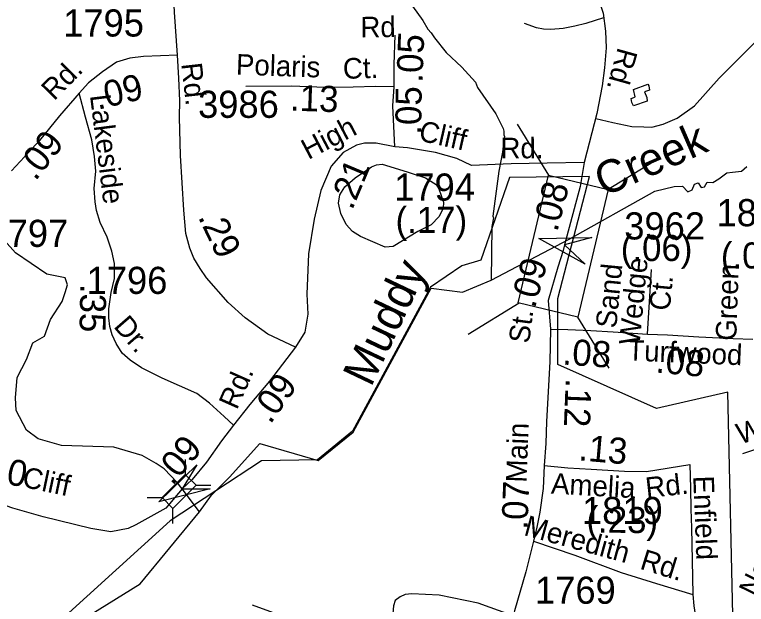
# Model space of a CAD drawing. Extents: x 1547597 to 1699558, y 810033 to 920809.
# Drawn here: x 1603201 to 1606571, y 889199 to 891914 of the extents above; entities that cross this region are included whole.
import ezdxf

# ---------------------------------------------------------------- set-up
doc = ezdxf.new("R2010")
doc.units = 0
for name, color, linetype in [('Exist Boundary Political City Limit New', 7, 'Continuous'), ('Exist Hydrographic Creek Single Shore', 7, 'Continuous'), ('Exist Hydrographic Creek Single Shore Label', 7, 'Continuous'), ('Exist Hydrographic Misc Water Feature', 7, 'Continuous'), ('Exist Road Non-System Type 51', 7, 'Continuous'), ('Exist Road Non-System Type 51 Label', 7, 'Continuous'), ('Exist Road Secondary Mileage Hundredths English Label', 7, 'Continuous'), ('Exist Road Secondary Structure Standard Bridge Attributed CELL', 7, 'Continuous'), ('Exist Road Secondary Structure Standard Bridge CELL', 7, 'Continuous'), ('Exist Road Secondary Type 51 Attributed', 7, 'Continuous'), ('Exist Road Secondary Type 51 Label', 7, 'Continuous'), ('Exist Road Secondary Type 51 Number Label', 7, 'Continuous'), ('Map Preparation Boundary City Limit Buffer Line', 7, 'Continuous')]:
    doc.layers.add(name, color=color, linetype=linetype)

msp = doc.modelspace()

# ---------------------------------------------------------------- linework, layer by layer
at = {"layer": 'Exist Boundary Political City Limit New'}
for points in [[(1605480, 891164.3), (1605348.8, 890783.4), (1605260.3, 890758.1), (1605115.9, 890658.5)], [(1607509.5, 889652.5), (1607106.2, 889758.7), (1606663.7, 888936.5), (1606512, 889012.4), (1606486.7, 890176.2), (1606158, 890100.3), (1605702.8, 890302.7), (1605702.8, 890606.3), (1605849.4, 891168.3), (1605480, 891164.3)], [(1605115.9, 890658.5), (1604756.9, 889996), (1604595.9, 889864.7), (1604337.9, 889860.1), (1603917.9, 889583.1), (1603149.9, 888886.2), (1602565.9, 888274.3), (1602572.9, 888126.4), (1602670.9, 888032.5), (1603052.9, 887909.9), (1603585.8, 887193.2), (1603873.9, 886931.2), (1603979.8, 886748.5), (1604179.3, 886539.3), (1604318.4, 886412.8), (1604217.3, 886311.6), (1604103.5, 886210.4), (1604128.8, 885375.5), (1603951.8, 885350.2), (1603875.9, 884945.4), (1603623, 884844.2), (1603231.1, 884300.2), (1603564.5, 884063.9)]]:
    msp.add_lwpolyline(points, dxfattribs=at)
at = {"layer": 'Exist Hydrographic Creek Single Shore'}
for points in [[(1605755.3, 890879.7), (1606149.5, 891101.3), (1606238.6, 891122.1), (1606278, 891123.5), (1606301.7, 891098.5), (1606322, 891107.7), (1606332.6, 891133.3), (1606349, 891139.9), (1606363.4, 891118.2), (1606379.2, 891120.8), (1606390.4, 891141.9), (1606417, 891140.5), (1606445.3, 891158.3), (1606482.1, 891185.9), (1606507, 891189.2), (1606548.4, 891192.5), (1606573.4, 891214.1)], [(1603338.8, 890433.6), (1603367.1, 890510.3), (1603419.7, 890593.1), (1603434.1, 890633.9), (1603444.7, 890669.4), (1603434.1, 890702.2), (1603349.4, 890719.3), (1603204.8, 890816.6), (1603154.8, 890874.4), (1603099.6, 890930.9), (1603039.2, 890941.4), (1602979.4, 890933.5), (1602925.5, 890980.8), (1602877.5, 890996.6), (1602822.3, 890992.7), (1602697.6, 890963), (1602651.2, 890938.7)], [(1604053.4, 889624.3), (1604107.7, 889701.2), (1604190.6, 889783.6), (1604329.9, 889939.9), (1604599.7, 889860.7), (1604760.7, 889992.1), (1605119.7, 890654.5), (1605264, 890636.8), (1605396, 890691.2), (1605755.3, 890879.7)], [(1604053.4, 889624.3), (1603972.4, 889730.3), (1603949.8, 889759.4), (1603890.2, 889822.9), (1603853.4, 889847.9), (1603789, 889883.4), (1603658.9, 889922.8), (1603417.7, 889929.4), (1603309.9, 889960.9), (1603256, 890000.4), (1603208.7, 890091), (1603204.8, 890148.9), (1603212.7, 890243.5), (1603256, 890326.3), (1603285, 890402.5), (1603338.8, 890433.6)], [(1604389.6, 885278.9), (1604458.6, 885487.6), (1604460.7, 885596), (1604395.7, 885744.9), (1604264.7, 885921.6), (1604387.1, 886292.5), (1604243.6, 886429.3), (1604198.1, 886464.8), (1604148.9, 886630.5), (1604061.3, 886813.5), (1603918.6, 887038.4), (1603631.2, 887251.8), (1603466.8, 887491.9), (1603347.8, 887568.8), (1603286.4, 887749.4), (1603056.7, 887906), (1602674.7, 888028.6), (1602576.7, 888122.5), (1602569.7, 888270.3), (1602680.6, 888419.1), (1603153.7, 888882.2), (1603363.7, 889035.6), (1603779.6, 889292.8), (1604053.4, 889624.3)]]:
    msp.add_lwpolyline(points, dxfattribs=at)
at = {"layer": 'Exist Hydrographic Misc Water Feature'}
for points in [[(1605033.8, 891952.2), (1605080.8, 891887.5), (1605104.1, 891847.1), (1605119.8, 891830.8), (1605135.4, 891806.5), (1605188.3, 891739.6), (1605261.2, 891672.4), (1605324.1, 891603.4), (1605333.7, 891579.2), (1605417.8, 891457.8), (1605450.6, 891389.2), (1605454.4, 891377.2), (1605454.2, 891361.2), (1605458.1, 891353.1), (1605453.7, 891337.2), (1605448.9, 891281.2), (1605431.5, 891193.6), (1605404.2, 890986.1), (1605406.1, 890978.1), (1605399.4, 890938.1), (1605396, 890691.2)], [(1606051.4, 891569.3), (1606116.9, 891593.7), (1606121.5, 891586.9), (1606124.8, 891566.3), (1606103, 891558.1), (1606112.3, 891533), (1606114.9, 891515.6), (1606051.2, 891493.7), (1606043.5, 891510.1), (1606040.9, 891528.2), (1606053.7, 891532), (1606059.1, 891536.2), (1606051.4, 891569.3)], [(1605009.9, 891190.8), (1605093.7, 891163.1), (1605142.3, 891131.6), (1605155.8, 891111.3), (1605176.3, 891050.8), (1605175.6, 891022.8), (1605156.7, 890985.2), (1605119.7, 890946.2), (1605059, 890915.6), (1604945.3, 890846.4), (1604907.2, 890843.3), (1604794.4, 890892), (1604756.9, 890915), (1604727.8, 890947.7), (1604703, 890998.3), (1604692.2, 891046.5), (1604699.1, 891084.4), (1604722, 891121.8), (1604769, 891162.7), (1604844.2, 891212.8), (1604868.4, 891222.3), (1604894.6, 891225.7), (1605009.9, 891190.8)]]:
    msp.add_lwpolyline(points, dxfattribs=at)
at = {"layer": 'Exist Road Non-System Type 51'}
for points in [[(1605877.4, 891435.4), (1605956.2, 891416.8), (1606044.3, 891399.5), (1606098.7, 891397.6), (1606135.7, 891395.6), (1606188.1, 891409.2), (1606252.2, 891436.5), (1606331.9, 891494.8), (1606446.5, 891621.1), (1606576.7, 891751.4), (1606697.1, 891871.9), (1606772.9, 891955.5), (1606816.5, 892007.5), (1606836.7, 892047.3), (1606847.2, 892097.1)], [(1605914.1, 891898.6), (1605831.8, 891873.8), (1605781.3, 891860.2), (1605728.2, 891849.8), (1605671.6, 891845.8), (1605637.5, 891846.6), (1605604.5, 891852.5), (1605550.1, 891873.8)], [(1605485.8, 889151.2), (1605336.6, 889204.3), (1605155.9, 889241.6), (1605030.1, 889247.5), (1605000.7, 889243.6), (1604977.1, 889233.8), (1604953.5, 889216.1), (1604945.7, 889192.5), (1604939.8, 889119.7), (1604930, 889066.7), (1604924.1, 889041.1), (1604908.4, 889023.4), (1604882.8, 889015.6), (1604853.4, 889015.6), (1604749.3, 889037.2), (1604570.5, 889095.2), (1604297.5, 889195.4)]]:
    msp.add_lwpolyline(points, dxfattribs=at)
at = {"layer": 'Exist Road Secondary Structure Standard Bridge Attributed CELL'}
for points in [[(1605829.1, 890764.9), (1605615.9, 890883.1), (1605859.7, 890887.3), (1605734.1, 890853.6)], [(1604102.4, 889731.1), (1603866.2, 889670.5), (1604040.5, 889841), (1603972.4, 889730.3)]]:
    msp.add_lwpolyline(points, close=True, dxfattribs=at)
at = {"layer": 'Exist Road Secondary Structure Standard Bridge CELL'}
for p, q in [((1605516.4, 891410), (1605660.8, 891174.8)), ((1606170.6, 891253.4), (1605935.4, 891109.1)), ((1605525, 890585.8), (1605289.8, 890441.4)), ((1605793.4, 890521.5), (1605937.7, 890286.3)), ((1603987.6, 889796.7), (1603987.5, 889865.7)), ((1604036.4, 889747.9), (1604105.4, 889748)), ((1603811.5, 889690), (1603880.5, 889690)), ((1603930.5, 889571.1), (1603930.5, 889640.1))]:
    msp.add_line(p, q, dxfattribs=at)
for points in [[(1605935.4, 891109.1), (1605794.7, 890521.2), (1605520.1, 890587), (1605660.8, 891174.8)], [(1603880.5, 889690), (1603987.3, 889796.9), (1604037.3, 889747), (1603930.5, 889640.1)]]:
    msp.add_lwpolyline(points, close=True, dxfattribs=at)
at = {"layer": 'Exist Road Secondary Type 51 Attributed'}
msp.add_line((1606116, 890442.6), (1606134.8, 890740.3), dxfattribs=at)
for points in [[(1603952, 891727.4), (1603937.2, 891925.8), (1603933.3, 892021.8), (1603921.6, 892160.1), (1603910.4, 892278.4), (1603900.2, 892407.2), (1603881.5, 892596.5), (1603872.6, 892725.3), (1603862.1, 892890.9), (1603860.4, 893031.5), (1603866.7, 893201.1), (1603881.1, 893374.6), (1603890.7, 893475.1)], [(1603890.7, 893475.1), (1603988.6, 893462), (1604105.6, 893446.2), (1604323.7, 893394.8), (1604520.3, 893376.4), (1604636, 893357.4), (1604718.5, 893331.6), (1604761.5, 893308.4), (1604897.6, 893201.3), (1604981, 893105.6), (1605074.6, 893003.8), (1605166.2, 892867.4), (1605266.4, 892748.6), (1605426.7, 892566.4), (1605659.8, 892300.3), (1605827.4, 892096.2), (1605889.3, 891990.5), (1605911.2, 891921.2), (1605922.1, 891837.4), (1605925.7, 891760.8), (1605918.5, 891669.7), (1605907.5, 891585.9), (1605882, 891458.3), (1605824.9, 891233.7)], [(1604949.8, 891581.9), (1604948.7, 891683.9), (1604953.7, 891819.7)], [(1603952, 891727.4), (1603794.9, 891720.8), (1603732.5, 891712.9), (1603670.1, 891695.2), (1603606, 891651.2), (1603541.1, 891600.1), (1603498.9, 891551.9)], [(1604494.8, 890383.5), (1604368, 890442.6), (1604263.2, 890517.5), (1604184.9, 890587.9), (1604085.4, 890702.2), (1604056.5, 890745.6), (1604026.6, 890792.9), (1604008.8, 890838.2), (1603990.4, 890906.6), (1603981.2, 891013), (1603965.8, 891266.1), (1603960.9, 891442.2), (1603962.2, 891517.1), (1603957.9, 891620.9), (1603952, 891727.4)], [(1604949.8, 891581.9), (1604863.8, 891582.6), (1604759.9, 891579.5), (1604632, 891578.5), (1604476.2, 891583.9), (1604265.9, 891583.5)], [(1604952.3, 891305.4), (1604943.6, 891494.5), (1604949.8, 891581.9)], [(1603498.9, 891551.9), (1603407.9, 891448.7), (1603316.5, 891333.7), (1603247.5, 891258.8), (1603186.7, 891195.1)], [(1604208.6, 890024), (1604166.5, 890063.4), (1604098.2, 890125.2), (1604040.7, 890169.3), (1603880.4, 890239.6), (1603785.4, 890288.2), (1603734.1, 890322.4), (1603696.7, 890354.6), (1603668.7, 890399.3), (1603650.3, 890439.3), (1603639.8, 890478.1), (1603635.9, 890518.2), (1603635.9, 890559.6), (1603646.1, 890633.9), (1603660.5, 890698.9), (1603660.5, 890768.6), (1603649, 890824.4), (1603627.3, 890888.8), (1603595.1, 890956.5), (1603578.7, 891011.7), (1603572.8, 891051.8), (1603567.5, 891113.6), (1603575.1, 891192.5), (1603569.8, 891260.8), (1603556.7, 891337), (1603527.8, 891441.5), (1603498.9, 891551.9)], [(1604952.3, 891305.4), (1604866.6, 891321.4), (1604813.1, 891321.4), (1604775.7, 891313.4), (1604714.1, 891278.6), (1604658.4, 891215.7), (1604611.5, 891104.2), (1604580.4, 890972.5), (1604554.9, 890812.7), (1604547.6, 890626.8), (1604551.9, 890534.9), (1604538.1, 890452.4), (1604494.8, 890383.5)], [(1605824.9, 891233.7), (1605653.5, 891229.6), (1605488.2, 891227.5), (1605305.5, 891219.7), (1605238.6, 891251.8), (1605139.6, 891278.6), (1605011.1, 891300), (1604952.3, 891305.4)], [(1605824.9, 891233.7), (1605806.5, 891123.4), (1605734.1, 890853.6)], [(1605734.1, 890853.6), (1605727.7, 890828.4), (1605702.5, 890751.8), (1605659.2, 890597.3), (1605669.8, 890465.6)], [(1605669.8, 890465.6), (1605665.9, 890315.8), (1605651.4, 890040.4), (1605647.5, 889939.9), (1605640.2, 889837.5)], [(1605669.8, 890465.6), (1605749.3, 890463.7), (1605855.8, 890459.7), (1605958, 890453.1), (1606116, 890442.6)], [(1606116, 890442.6), (1606208, 890439.3), (1606352.3, 890430.8), (1606511.3, 890422.3), (1606600.7, 890419.6)], [(1604494.8, 890383.5), (1604375.9, 890226.8), (1604285.2, 890119.4), (1604208.6, 890024)], [(1603972.4, 889730.3), (1603897.9, 889642.2), (1603760.2, 889565.4), (1603723.9, 889548.6), (1603644.8, 889532.7), (1603552.9, 889547.6), (1603332.9, 889601.7), (1603193.2, 889640.9), (1603064.8, 889685.6), (1602986.6, 889721.9), (1602947.5, 889755.5), (1602931.8, 889810.4), (1602912.3, 889853.6), (1602897.2, 889940.1), (1602877.8, 890147.6), (1602867, 890305.4)], [(1607538.3, 889942.1), (1607434.7, 890010.1), (1607328.2, 890066.4), (1607277.9, 890075.3), (1607192.1, 890063.4), (1607118.2, 890042.7), (1607011.7, 890019), (1606866.7, 889980.5), (1606618.2, 889912.5), (1606553.2, 889891.7)], [(1604208.6, 890024), (1604154, 889952.2), (1604085.4, 889852.9), (1604018.7, 889773.4), (1603972.4, 889730.3)], [(1605640.2, 889837.5), (1605635.4, 889732.4), (1605619.7, 889623.3), (1605607, 889553.9), (1605591, 889490.3)], [(1605640.2, 889837.5), (1605748.8, 889827.5), (1605857, 889821.2), (1606009.9, 889812.7), (1606111.3, 889810), (1606310.5, 889843.3)], [(1606310.5, 889843.3), (1606313.7, 889734.2), (1606316, 889637.3), (1606318.5, 889550.3), (1606321.2, 889401), (1606324.7, 889243.9)], [(1605591, 889490.3), (1605555.1, 889349.2), (1605502.9, 889169.3), (1605473.8, 889052.5), (1605443.4, 888935.8), (1605400.3, 888780.7), (1605289.9, 888451.5), (1605217.3, 888234.2), (1605151.4, 888038.1), (1605097.3, 887885.1)], [(1605591, 889490.3), (1605781.7, 889425.8), (1605994.7, 889345.5), (1606156.8, 889295.5), (1606324.7, 889243.9)], [(1606324.7, 889243.9), (1606329.3, 889191.8), (1606335.2, 889152.2), (1606329.3, 889109.8), (1606318, 889065.2), (1606261.7, 888891.1), (1606226.4, 888780.2)]]:
    msp.add_lwpolyline(points, dxfattribs=at)
at = {"layer": 'Map Preparation Boundary City Limit Buffer Line'}
for points in [[(1605480, 891164.3), (1605348.8, 890783.4), (1605260.3, 890758.1), (1605115.9, 890658.5)], [(1607509.5, 889652.5), (1607106.2, 889758.7), (1606663.7, 888936.5), (1606512, 889012.4), (1606486.7, 890176.2), (1606158, 890100.3), (1605702.8, 890302.7), (1605702.8, 890606.3), (1605849.4, 891168.3), (1605480, 891164.3)], [(1605115.9, 890658.5), (1604756.9, 889996), (1604595.9, 889864.7), (1604337.9, 889860.1), (1603917.9, 889583.1), (1603149.9, 888886.2), (1602565.9, 888274.3), (1602572.9, 888126.4), (1602670.9, 888032.5), (1603052.9, 887909.9), (1603585.8, 887193.2), (1603873.9, 886931.2), (1603979.8, 886748.5), (1604179.3, 886539.3), (1604318.4, 886412.8), (1604217.3, 886311.6), (1604103.5, 886210.4), (1604128.8, 885375.5), (1603951.8, 885350.2), (1603875.9, 884945.4), (1603623, 884844.2), (1603231.1, 884300.2), (1603564.5, 884063.9)]]:
    msp.add_lwpolyline(points, dxfattribs=at)

# ---------------------------------------------------------------- texts
at = {"layer": 'Exist Hydrographic Creek Single Shore Label'}
for s, rotation, p in [('Creek', 23.5127, (1605913.9, 891073.8)), ('Muddy', 64.5411, (1604842.8, 890195.1))]:
    msp.add_text(s, height=150, rotation=rotation, dxfattribs=at).set_placement(p)
at = {"layer": 'Exist Road Non-System Type 51 Label'}
msp.add_text('Northeast', height=95, rotation=63.5793, dxfattribs=at).set_placement((1606617.5, 889226.8))
at = {"layer": 'Exist Road Secondary Mileage Hundredths English Label'}
for s, rotation, p in [('.05', 87.909, (1605079.7, 891599.1)), ('.09', 13.6372, (1603584.2, 891475.3)), ('.13', 358.0279, (1604468.2, 891472.2)), ('.05', 89.531, (1605074.4, 891360.7)), ('.09', 51.9681, (1603296.9, 891144.4)), ('.21', 67.193, (1604755.5, 891010.1)), ('.08', 75.4208, (1605700.2, 890910)), ('(.17)', 0.2068, (1604955.9, 890908.3)), ('.29', 295.5622, (1604044.4, 890982.8)), ('(.06)', 0.0928, (1605993.1, 890779.2)), ('(.07)', 0.2068, (1606454.1, 890744.6)), ('.09', 74.3681, (1605597.1, 890557.9)), ('.35', 268.964, (1603504, 890675)), ('.08', 356.1409, (1605722, 890303.1)), ('.08', 354.6578, (1606150.8, 890266.5)), ('.09', 54.646, (1604378.8, 890024.5)), ('.12', 267.806, (1605739.7, 890240.1)), ('.09', 50.0227, (1603927.6, 889741.4)), ('.13', 355.0273, (1605795.9, 889862.2)), ('.30', 348.611, (1603027, 889780.4)), ('.07', 87.8251, (1605563.2, 889541)), ('(.23)', 359.0674, (1605834.3, 889530.6))]:
    msp.add_text(s, height=120, rotation=rotation, dxfattribs=at).set_placement(p)
at = {"layer": 'Exist Road Secondary Type 51 Label'}
for s, rotation, p in [('Rd.', 0.8489, (1604794.6, 891808.5)), ('Rd.', 254.4416, (1605980.4, 891766.9)), ('Polaris', 358.0279, (1604219.6, 891637.8)), ('Ct.', 1.7034, (1604714.5, 891618.1)), ('Rd.', 45.4182, (1603382.9, 891514.4)), ('Rd.', 276.4529, (1603968.5, 891687.7)), ('Lakeside', 277.1446, (1603548, 891541.9)), ('High', 27.7301, (1604553.8, 891244.2)), ('Cliff', 347.3321, (1605057.8, 891335.2)), ('Rd.', 0.3555, (1605439.3, 891251.7)), ('Sand', 84.452, (1605972.1, 890467.3)), ('Wedge', 84.452, (1606079.2, 890390.2)), ('Green', 88.0058, (1606524.6, 890411.5)), ('Ct.', 84.452, (1606218.3, 890548.2)), ('Dr.', 311.0305, (1603653.6, 890476.6)), ('St.', 82.5076, (1605570.6, 890397.1)), ('Turfwood', 357.5661, (1606022, 890321.9)), ('Rd.', 66.0179, (1604224.6, 890090.9)), ('Westerly', 15.7381, (1606541.4, 889935.3)), ('Main', 87.806, (1605558.6, 889758)), ('Cliff', 348.1557, (1603232, 889740.7)), ('Amelia', 356.8596, (1605670.2, 889708.8)), ('Rd.', 6.2267, (1606111.7, 889687.7)), ('Enfield', 272.1818, (1606326.6, 889789.6)), ('Meredith', 344.669, (1605542.1, 889518.4)), ('Rd.', 342.8987, (1606076.6, 889363.5))]:
    msp.add_text(s, height=95, rotation=rotation, dxfattribs=at).set_placement(p)
at = {"layer": 'Exist Road Secondary Type 51 Number Label'}
for s, p in [('1795', (1603425, 891813.1)), ('3986', (1604046.2, 891438.7)), ('1794', (1604949.4, 891057.5)), ('1890', (1606434.1, 890939.6)), ('3962', (1606009.1, 890878.7)), ('1797', (1603076.2, 890844.4)), ('1796', (1603533, 890628)), ('1819', (1605814.5, 889568.2)), ('1769', (1605598, 889201.4))]:
    msp.add_text(s, height=125, dxfattribs=at).set_placement(p)

doc.saveas('drawing.dxf')
